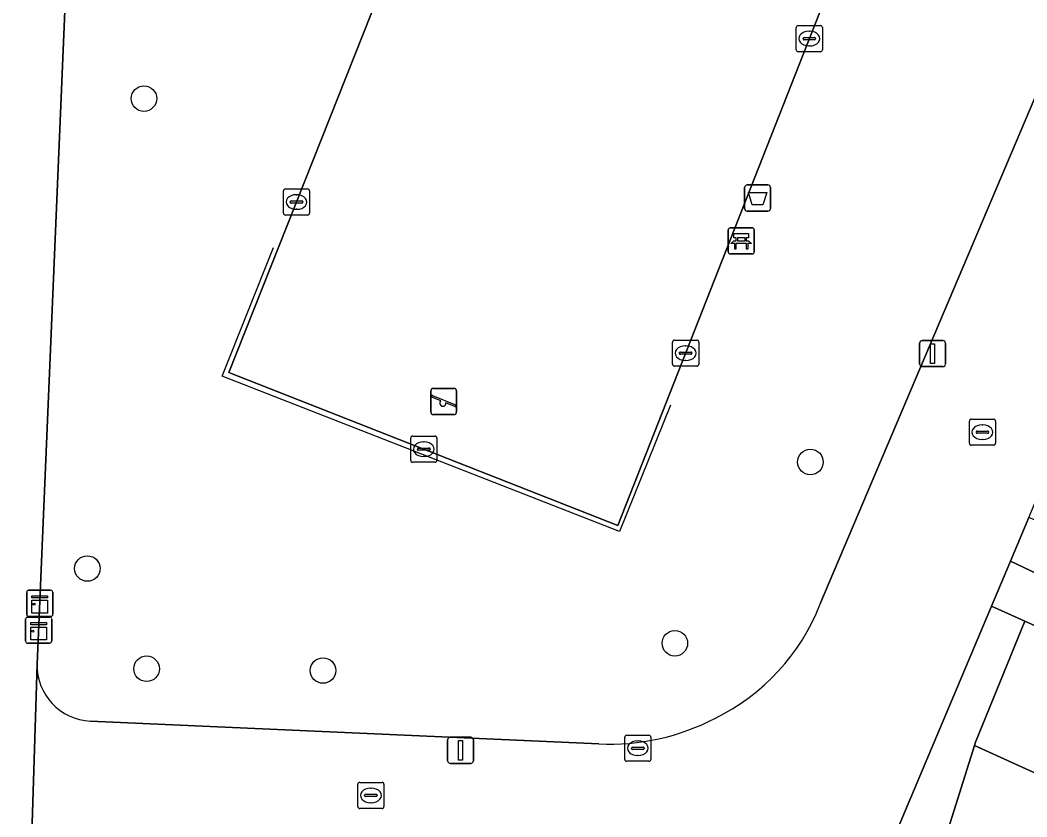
# Model space of a CAD drawing. Extents: x 161354 to 162026, y 386504 to 387460.
# Drawn here: x 161642.93 to 161681.48, y 387120.52 to 387151.02 of the extents above; entities that cross this region are included whole.
import ezdxf

# ---------------------------------------------------------------- set-up
doc = ezdxf.new("R2010")
doc.units = 0
for name, color, linetype in [('IMGEO_Afvalbak', 7, 'Continuous'), ('IMGEO_Bank', 7, 'Continuous'), ('IMGEO_Boom', 7, 'Continuous'), ('IMGEO_Brandkraan', 7, 'Continuous'), ('IMGEO_Erf', 7, 'Continuous'), ('IMGEO_Groenvoorziening', 7, 'Continuous'), ('IMGEO_Hek', 7, 'Continuous'), ('IMGEO_Kast', 7, 'Continuous'), ('IMGEO_Kolk', 7, 'Continuous'), ('IMGEO_Lichtmast', 7, 'Continuous'), ('IMGEO_Pand', 7, 'Continuous'), ('IMGEO_Rijbaan_lokaal_open', 7, 'Continuous'), ('IMGEO_Speelvoorziening', 7, 'Continuous'), ('IMGEO_Terreindeel_gesloten', 7, 'Continuous'), ('IMGEO_Voetpad_open', 7, 'Continuous')]:
    doc.layers.add(name, color=color, linetype=linetype)

msp = doc.modelspace()

# ---------------------------------------------------------------- linework, layer by layer
at = {"layer": 'IMGEO_Afvalbak'}
for p, q in [((161670.673, 387143.812), (161670.673, 387144.612)), ((161670.673, 387144.612), (161670.673, 387143.812)), ((161670.773, 387144.712), (161671.563, 387144.712)), ((161671.563, 387144.712), (161670.773, 387144.712)), ((161671.663, 387144.612), (161671.663, 387143.812)), ((161671.663, 387143.812), (161671.663, 387144.612)), ((161671.563, 387143.712), (161670.773, 387143.712)), ((161670.773, 387143.712), (161671.563, 387143.712))]:
    msp.add_line(p, q, dxfattribs=at)
msp.add_lwpolyline([(161670.816, 387144.426), (161671.52, 387144.426), (161671.371, 387143.956), (161670.965, 387143.956), (161670.816, 387144.426)], dxfattribs=at)
for centre, start, end in [((161670.773, 387144.612), 90, 180), ((161670.773, 387144.612), 90, 180), ((161671.563, 387144.612), 0, 90), ((161671.563, 387144.612), 360, 90), ((161670.773, 387143.812), 180, 270), ((161670.773, 387143.812), 180, 270), ((161671.563, 387143.812), 270, 0), ((161671.563, 387143.812), 270, 0)]:
    msp.add_arc(centre, 0.1, start, end, dxfattribs=at)
at = {"layer": 'IMGEO_Bank'}
for p, q in [((161670.042, 387142.147), (161670.042, 387142.988)), ((161670.042, 387142.988), (161670.042, 387142.147)), ((161670.117, 387143.072), (161670.958, 387143.072)), ((161670.958, 387143.072), (161670.117, 387143.072)), ((161671.042, 387142.997), (161671.042, 387142.156)), ((161671.042, 387142.156), (161671.042, 387142.997)), ((161670.351, 387142.578), (161670.351, 387142.684)), ((161670.395, 387142.684), (161670.395, 387142.578)), ((161670.683, 387142.69), (161670.401, 387142.69)), ((161670.401, 387142.572), (161670.683, 387142.572)), ((161670.689, 387142.578), (161670.689, 387142.684)), ((161670.733, 387142.684), (161670.733, 387142.578)), ((161670.739, 387142.47), (161670.346, 387142.47)), ((161670.967, 387142.072), (161670.126, 387142.072)), ((161670.126, 387142.072), (161670.967, 387142.072))]:
    msp.add_line(p, q, dxfattribs=at)
for points in [[(161670.289, 387142.47), (161670.147, 387142.47), (161670.259, 387142.572), (161670.345, 387142.572)], [(161670.345, 387142.69), (161670.259, 387142.69), (161670.259, 387142.851), (161670.822, 387142.851), (161670.822, 387142.69), (161670.739, 387142.69)], [(161670.739, 387142.572), (161670.822, 387142.572), (161670.934, 387142.47), (161670.795, 387142.47)], [(161670.339, 387142.463), (161670.339, 387142.256), (161670.296, 387142.256), (161670.296, 387142.463)], [(161670.789, 387142.463), (161670.789, 387142.256), (161670.745, 387142.256), (161670.745, 387142.463)]]:
    msp.add_lwpolyline(points, dxfattribs=at)
for centre, radius, start, end in [((161670.12, 387142.994), 0.0779, 92.4484, 184.2845), ((161670.12, 387142.994), 0.0779, 92.4484, 184.2845), ((161670.964, 387142.994), 0.0779, 2.4484, 94.2845), ((161670.964, 387142.994), 0.0779, 2.4484, 94.2845), ((161670.344, 387142.683), 0.00671, 2.8957, 87.1043), ((161670.344, 387142.579), 0.00671, 272.8957, 357.1043), ((161670.401, 387142.683), 0.00671, 92.8957, 177.1043), ((161670.401, 387142.579), 0.00671, 182.8957, 267.1043), ((161670.683, 387142.683), 0.00671, 2.8957, 87.1043), ((161670.683, 387142.579), 0.00671, 272.8957, 357.1043), ((161670.74, 387142.683), 0.00671, 92.8957, 177.1043), ((161670.74, 387142.579), 0.00671, 182.8957, 267.1043), ((161670.12, 387142.15), 0.0779, 182.4484, 274.2845), ((161670.12, 387142.15), 0.0779, 182.4484, 274.2845), ((161670.289, 387142.463), 0.00671, 2.8957, 87.1043), ((161670.346, 387142.463), 0.00671, 92.8957, 177.1043), ((161670.738, 387142.463), 0.00671, 2.8957, 87.1043), ((161670.795, 387142.463), 0.00671, 92.8957, 177.1043), ((161670.964, 387142.15), 0.0779, 272.4484, 4.2845), ((161670.964, 387142.15), 0.0779, 272.4484, 4.2845)]:
    msp.add_arc(centre, radius, start, end, dxfattribs=at)
at = {"layer": 'IMGEO_Boom'}
for centre in [(161647.673, 387148.019), (161673.191, 387134.104), (161645.506, 387130.025), (161668.001, 387127.163), (161647.773, 387126.188), (161654.529, 387126.119)]:
    msp.add_circle(centre, 0.489, dxfattribs=at)
at = {"layer": 'IMGEO_Brandkraan'}
for p, q in [((161666.157, 387123.644), (161667.009, 387123.644)), ((161666.082, 387122.718), (161666.082, 387123.57)), ((161666.57, 387123.424), (161666.595, 387123.424)), ((161667.083, 387123.57), (161667.083, 387122.718)), ((161666.341, 387123.138), (161666.341, 387123.15)), ((161666.779, 387123.101), (161666.381, 387123.101)), ((161666.384, 387123.187), (161666.782, 387123.187)), ((161666.825, 387123.15), (161666.825, 387123.138)), ((161667.009, 387122.644), (161666.157, 387122.644)), ((161666.593, 387122.864), (161666.568, 387122.864))]:
    msp.add_line(p, q, dxfattribs=at)
for points in [[(161666.157, 387123.644), (161667.009, 387123.644)], [(161666.082, 387122.718), (161666.082, 387123.57)], [(161667.083, 387123.57), (161667.083, 387122.718)], [(161667.009, 387122.644), (161666.157, 387122.644)]]:
    msp.add_lwpolyline(points, dxfattribs=at)
for centre, radius, start, end in [((161666.159, 387123.568), 0.0765, 91.552, 178.448), ((161666.159, 387123.568), 0.0765, 91.552, 178.448), ((161667.007, 387123.568), 0.0765, 1.552, 88.448), ((161667.007, 387123.568), 0.0765, 1.552, 88.448), ((161666.381, 387123.147), 0.0403, 85.8775, 175.7526), ((161666.378, 387123.137), 0.0366, 178.938, 274.7102), ((161666.782, 387123.144), 0.043, 264.8664, 352.4533), ((161666.786, 387123.149), 0.0386, 1.7309, 96.639), ((161666.159, 387122.72), 0.0765, 181.552, 268.448), ((161666.159, 387122.72), 0.0765, 181.552, 268.448), ((161667.007, 387122.72), 0.0765, 271.552, 358.448), ((161667.007, 387122.72), 0.0765, 271.552, 358.448)]:
    msp.add_arc(centre, radius, start, end, dxfattribs=at)
for centre, major_axis, ratio, start_param, end_param in [((161666.569, 387123.144), (-0.387, 0.002), 0.722429, 4.712389, 7.853982), ((161666.594, 387123.144), (-0.39, 0.002), 0.717154, 1.570796, 4.712389)]:
    msp.add_ellipse(centre, major_axis=major_axis, ratio=ratio, start_param=start_param, end_param=end_param, dxfattribs=at)
at = {"layer": 'IMGEO_Erf'}
msp.add_lwpolyline([(161682.113, 387129.711), (161680.849, 387130.31), (161680.12, 387128.58), (161681.402, 387128.015), (161688.439, 387124.847)], dxfattribs=at)
at = {"layer": 'IMGEO_Groenvoorziening'}
for points in [[(161691.486, 387170.924), (161691.948, 387172.013), (161686.953, 387174.434), (161671.453, 387181.946), (161656.838, 387189.029), (161649.878, 387192.304), (161647.908, 387162.82), (161645.129, 387162.959), (161644.703, 387152.9), (161643.579, 387126.358)], [(161673.556, 387128.642), (161691.486, 387170.924)], [(161645.62, 387124.185), (161665.09, 387123.307)]]:
    msp.add_lwpolyline(points, dxfattribs=at)
msp.add_lwpolyline([(161675.696, 387156.788), (161665.817, 387131.67), (161650.924, 387137.534), (161660.866, 387162.6)], close=True, dxfattribs=at)
for centre, radius, start, end in [((161665.972, 387131.616), 8.147, 296.0785, 338.5872), ((161645.716, 387126.32), 2.137, 178.9852, 267.4265), ((161665.484, 387132.068), 8.77, 267.4227, 297.6403)]:
    msp.add_arc(centre, radius, start, end, dxfattribs=at)
at = {"layer": 'IMGEO_Hek'}
msp.add_lwpolyline([(161667.834, 387136.278), (161665.875, 387131.438), (161650.669, 387137.393), (161652.635, 387142.314)], dxfattribs=at)
at = {"layer": 'IMGEO_Kast'}
for p, q in [((161643.183, 387128.268), (161643.183, 387129.109)), ((161643.183, 387129.109), (161643.183, 387128.268)), ((161643.258, 387129.193), (161644.099, 387129.193)), ((161644.099, 387129.193), (161643.258, 387129.193)), ((161644.183, 387129.118), (161644.183, 387128.277)), ((161644.183, 387128.277), (161644.183, 387129.118)), ((161643.142, 387127.243), (161643.142, 387128.084)), ((161643.142, 387128.084), (161643.142, 387127.243)), ((161643.217, 387128.168), (161644.058, 387128.168)), ((161644.058, 387128.168), (161643.217, 387128.168)), ((161644.108, 387128.193), (161643.267, 387128.193)), ((161643.267, 387128.193), (161644.108, 387128.193)), ((161644.142, 387128.093), (161644.142, 387127.252)), ((161644.142, 387127.252), (161644.142, 387128.093)), ((161644.067, 387127.168), (161643.226, 387127.168)), ((161643.226, 387127.168), (161644.067, 387127.168))]:
    msp.add_line(p, q, dxfattribs=at)
for points in [[(161643.378, 387128.983), (161643.978, 387128.983), (161643.978, 387128.898), (161643.378, 387128.898), (161643.378, 387128.983)], [(161643.378, 387128.808), (161643.978, 387128.808), (161643.978, 387128.319), (161643.378, 387128.319), (161643.378, 387128.808)], [(161643.337, 387127.958), (161643.937, 387127.958), (161643.937, 387127.873), (161643.337, 387127.873), (161643.337, 387127.958)], [(161643.337, 387127.783), (161643.937, 387127.783), (161643.937, 387127.294), (161643.337, 387127.294), (161643.337, 387127.783)]]:
    msp.add_lwpolyline(points, dxfattribs=at)
for centre in [(161643.462, 387128.657), (161643.421, 387127.632)]:
    msp.add_circle(centre, 0.0377, dxfattribs=at)
for centre, start, end in [((161643.261, 387129.115), 92.4484, 184.2845), ((161643.261, 387129.115), 92.4484, 184.2845), ((161644.105, 387129.115), 2.4484, 94.2845), ((161644.105, 387129.115), 2.4484, 94.2845), ((161643.261, 387128.271), 182.4484, 274.2845), ((161643.261, 387128.271), 182.4484, 274.2845), ((161644.105, 387128.271), 272.4484, 4.2845), ((161644.105, 387128.271), 272.4484, 4.2845), ((161643.22, 387128.09), 92.4484, 184.2845), ((161643.22, 387128.09), 92.4484, 184.2845), ((161644.064, 387128.09), 2.4484, 94.2845), ((161644.064, 387128.09), 2.4484, 94.2845), ((161643.22, 387127.246), 182.4484, 274.2845), ((161643.22, 387127.246), 182.4484, 274.2845), ((161644.064, 387127.246), 272.4484, 4.2845), ((161644.064, 387127.246), 272.4484, 4.2845)]:
    msp.add_arc(centre, 0.0779, start, end, dxfattribs=at)
at = {"layer": 'IMGEO_Kolk'}
for p, q in [((161672.649, 387149.891), (161672.649, 387150.743)), ((161672.724, 387150.817), (161673.576, 387150.817)), ((161673.65, 387150.743), (161673.65, 387149.891)), ((161672.908, 387150.311), (161672.908, 387150.323)), ((161673.346, 387150.274), (161672.948, 387150.274)), ((161672.951, 387150.36), (161673.349, 387150.36)), ((161673.137, 387150.597), (161673.162, 387150.597)), ((161673.392, 387150.323), (161673.392, 387150.311)), ((161673.16, 387150.037), (161673.135, 387150.037)), ((161673.576, 387149.817), (161672.724, 387149.817)), ((161653.012, 387143.634), (161653.012, 387144.486)), ((161653.087, 387144.56), (161653.939, 387144.56)), ((161654.013, 387144.486), (161654.013, 387143.634)), ((161653.314, 387144.103), (161653.712, 387144.103)), ((161653.5, 387144.34), (161653.525, 387144.34)), ((161653.271, 387144.054), (161653.271, 387144.066)), ((161653.709, 387144.017), (161653.311, 387144.017)), ((161653.523, 387143.78), (161653.498, 387143.78)), ((161653.755, 387144.066), (161653.755, 387144.054)), ((161653.939, 387143.56), (161653.087, 387143.56)), ((161667.913, 387137.847), (161667.913, 387138.699)), ((161667.988, 387138.773), (161668.84, 387138.773)), ((161668.914, 387138.699), (161668.914, 387137.847)), ((161668.215, 387138.316), (161668.613, 387138.316)), ((161668.401, 387138.553), (161668.426, 387138.553)), ((161668.172, 387138.267), (161668.172, 387138.279)), ((161668.61, 387138.23), (161668.212, 387138.23)), ((161668.424, 387137.993), (161668.399, 387137.993)), ((161668.656, 387138.279), (161668.656, 387138.267)), ((161668.84, 387137.773), (161667.988, 387137.773)), ((161679.277, 387134.821), (161679.277, 387135.673)), ((161679.352, 387135.747), (161680.204, 387135.747)), ((161680.278, 387135.673), (161680.278, 387134.821)), ((161679.536, 387135.241), (161679.536, 387135.253)), ((161679.974, 387135.204), (161679.576, 387135.204)), ((161679.579, 387135.29), (161679.977, 387135.29)), ((161679.765, 387135.527), (161679.79, 387135.527)), ((161680.02, 387135.253), (161680.02, 387135.241)), ((161657.887, 387134.169), (161657.887, 387135.021)), ((161657.962, 387135.095), (161658.814, 387135.095)), ((161658.375, 387134.875), (161658.4, 387134.875)), ((161658.888, 387135.021), (161658.888, 387134.169)), ((161679.788, 387134.967), (161679.763, 387134.967)), ((161658.146, 387134.589), (161658.146, 387134.601)), ((161658.584, 387134.552), (161658.186, 387134.552)), ((161658.189, 387134.638), (161658.587, 387134.638)), ((161658.63, 387134.601), (161658.63, 387134.589)), ((161680.204, 387134.747), (161679.352, 387134.747)), ((161658.814, 387134.095), (161657.962, 387134.095)), ((161658.398, 387134.315), (161658.373, 387134.315)), ((161655.861, 387120.911), (161655.861, 387121.763)), ((161655.936, 387121.837), (161656.788, 387121.837)), ((161656.862, 387121.763), (161656.862, 387120.911)), ((161656.12, 387121.331), (161656.12, 387121.343)), ((161656.163, 387121.38), (161656.561, 387121.38)), ((161656.349, 387121.617), (161656.374, 387121.617)), ((161656.604, 387121.343), (161656.604, 387121.331)), ((161656.558, 387121.294), (161656.16, 387121.294)), ((161656.372, 387121.057), (161656.347, 387121.057)), ((161656.788, 387120.837), (161655.936, 387120.837))]:
    msp.add_line(p, q, dxfattribs=at)
for points in [[(161672.649, 387149.891), (161672.649, 387150.743)], [(161672.724, 387150.817), (161673.576, 387150.817)], [(161673.65, 387150.743), (161673.65, 387149.891)], [(161673.576, 387149.817), (161672.724, 387149.817)], [(161653.012, 387143.634), (161653.012, 387144.486)], [(161653.087, 387144.56), (161653.939, 387144.56)], [(161654.013, 387144.486), (161654.013, 387143.634)], [(161653.939, 387143.56), (161653.087, 387143.56)], [(161667.913, 387137.847), (161667.913, 387138.699)], [(161667.988, 387138.773), (161668.84, 387138.773)], [(161668.914, 387138.699), (161668.914, 387137.847)], [(161668.84, 387137.773), (161667.988, 387137.773)], [(161679.277, 387134.821), (161679.277, 387135.673)], [(161679.352, 387135.747), (161680.204, 387135.747)], [(161680.278, 387135.673), (161680.278, 387134.821)], [(161657.887, 387134.169), (161657.887, 387135.021)], [(161657.962, 387135.095), (161658.814, 387135.095)], [(161658.888, 387135.021), (161658.888, 387134.169)], [(161680.204, 387134.747), (161679.352, 387134.747)], [(161658.814, 387134.095), (161657.962, 387134.095)], [(161655.861, 387120.911), (161655.861, 387121.763)], [(161655.936, 387121.837), (161656.788, 387121.837)], [(161656.862, 387121.763), (161656.862, 387120.911)], [(161656.788, 387120.837), (161655.936, 387120.837)]]:
    msp.add_lwpolyline(points, dxfattribs=at)
for centre, radius, start, end in [((161672.726, 387150.741), 0.0765, 91.552, 178.448), ((161672.726, 387150.741), 0.0765, 91.552, 178.448), ((161673.574, 387150.741), 0.0765, 1.552, 88.448), ((161673.574, 387150.741), 0.0765, 1.552, 88.448), ((161672.948, 387150.32), 0.0403, 85.8775, 175.7526), ((161672.945, 387150.31), 0.0366, 178.938, 274.7102), ((161673.349, 387150.317), 0.043, 264.8664, 352.4533), ((161673.353, 387150.322), 0.0386, 1.7309, 96.639), ((161672.726, 387149.893), 0.0765, 181.552, 268.448), ((161672.726, 387149.893), 0.0765, 181.552, 268.448), ((161673.574, 387149.893), 0.0765, 271.552, 358.448), ((161673.574, 387149.893), 0.0765, 271.552, 358.448), ((161653.089, 387144.484), 0.0765, 91.552, 178.448), ((161653.089, 387144.484), 0.0765, 91.552, 178.448), ((161653.937, 387144.484), 0.0765, 1.552, 88.448), ((161653.937, 387144.484), 0.0765, 1.552, 88.448), ((161653.311, 387144.063), 0.0403, 85.8775, 175.7526), ((161653.716, 387144.065), 0.0386, 1.7309, 96.639), ((161653.308, 387144.053), 0.0366, 178.938, 274.7102), ((161653.712, 387144.06), 0.043, 264.8664, 352.4533), ((161653.089, 387143.636), 0.0765, 181.552, 268.448), ((161653.089, 387143.636), 0.0765, 181.552, 268.448), ((161653.937, 387143.636), 0.0765, 271.552, 358.448), ((161653.937, 387143.636), 0.0765, 271.552, 358.448), ((161667.99, 387138.697), 0.0765, 91.552, 178.448), ((161667.99, 387138.697), 0.0765, 91.552, 178.448), ((161668.838, 387138.697), 0.0765, 1.552, 88.448), ((161668.838, 387138.697), 0.0765, 1.552, 88.448), ((161668.212, 387138.276), 0.0403, 85.8775, 175.7526), ((161668.617, 387138.278), 0.0386, 1.7309, 96.639), ((161668.209, 387138.266), 0.0366, 178.938, 274.7102), ((161668.613, 387138.273), 0.043, 264.8664, 352.4533), ((161667.99, 387137.849), 0.0765, 181.552, 268.448), ((161667.99, 387137.849), 0.0765, 181.552, 268.448), ((161668.838, 387137.849), 0.0765, 271.552, 358.448), ((161668.838, 387137.849), 0.0765, 271.552, 358.448), ((161679.354, 387135.671), 0.0765, 91.552, 178.448), ((161679.354, 387135.671), 0.0765, 91.552, 178.448), ((161680.202, 387135.671), 0.0765, 1.552, 88.448), ((161680.202, 387135.671), 0.0765, 1.552, 88.448), ((161679.576, 387135.25), 0.0403, 85.8775, 175.7526), ((161679.573, 387135.24), 0.0366, 178.938, 274.7102), ((161679.977, 387135.247), 0.043, 264.8664, 352.4533), ((161679.981, 387135.252), 0.0386, 1.7309, 96.639), ((161657.964, 387135.019), 0.0765, 91.552, 178.448), ((161657.964, 387135.019), 0.0765, 91.552, 178.448), ((161658.812, 387135.019), 0.0765, 1.552, 88.448), ((161658.812, 387135.019), 0.0765, 1.552, 88.448), ((161679.354, 387134.823), 0.0765, 181.552, 268.448), ((161679.354, 387134.823), 0.0765, 181.552, 268.448), ((161680.202, 387134.823), 0.0765, 271.552, 358.448), ((161680.202, 387134.823), 0.0765, 271.552, 358.448), ((161658.186, 387134.598), 0.0403, 85.8775, 175.7526), ((161658.183, 387134.588), 0.0366, 178.938, 274.7102), ((161658.587, 387134.595), 0.043, 264.8664, 352.4533), ((161658.591, 387134.6), 0.0386, 1.7309, 96.639), ((161657.964, 387134.171), 0.0765, 181.552, 268.448), ((161657.964, 387134.171), 0.0765, 181.552, 268.448), ((161658.812, 387134.171), 0.0765, 271.552, 358.448), ((161658.812, 387134.171), 0.0765, 271.552, 358.448), ((161655.938, 387121.761), 0.0765, 91.552, 178.448), ((161655.938, 387121.761), 0.0765, 91.552, 178.448), ((161656.786, 387121.761), 0.0765, 1.552, 88.448), ((161656.786, 387121.761), 0.0765, 1.552, 88.448), ((161656.16, 387121.34), 0.0403, 85.8775, 175.7526), ((161656.157, 387121.33), 0.0366, 178.938, 274.7102), ((161656.561, 387121.337), 0.043, 264.8664, 352.4533), ((161656.565, 387121.342), 0.0386, 1.7309, 96.639), ((161655.938, 387120.913), 0.0765, 181.552, 268.448), ((161655.938, 387120.913), 0.0765, 181.552, 268.448), ((161656.786, 387120.913), 0.0765, 271.552, 358.448), ((161656.786, 387120.913), 0.0765, 271.552, 358.448)]:
    msp.add_arc(centre, radius, start, end, dxfattribs=at)
for centre, major_axis, ratio, start_param, end_param in [((161673.136, 387150.317), (-0.387, 0.002), 0.722429, 4.712389, 7.853982), ((161673.161, 387150.317), (-0.39, 0.002), 0.717154, 1.570796, 4.712389), ((161653.499, 387144.06), (-0.387, 0.002), 0.722429, 4.712389, 7.853982), ((161653.524, 387144.06), (-0.39, 0.002), 0.717154, 1.570796, 4.712389), ((161668.4, 387138.273), (-0.387, 0.002), 0.722429, 4.712389, 7.853982), ((161668.425, 387138.273), (-0.39, 0.002), 0.717154, 1.570796, 4.712389), ((161679.764, 387135.247), (-0.387, 0.002), 0.722429, 4.712389, 7.853982), ((161679.789, 387135.247), (-0.39, 0.002), 0.717154, 1.570796, 4.712389), ((161658.374, 387134.595), (-0.387, 0.002), 0.722429, 4.712389, 7.853982), ((161658.399, 387134.595), (-0.39, 0.002), 0.717154, 1.570796, 4.712389), ((161656.348, 387121.337), (-0.387, 0.002), 0.722429, 4.712389, 7.853982), ((161656.373, 387121.337), (-0.39, 0.002), 0.717154, 1.570796, 4.712389)]:
    msp.add_ellipse(centre, major_axis=major_axis, ratio=ratio, start_param=start_param, end_param=end_param, dxfattribs=at)
at = {"layer": 'IMGEO_Lichtmast'}
for p, q in [((161677.472, 387138.758), (161678.262, 387138.758)), ((161678.262, 387138.758), (161677.472, 387138.758)), ((161677.372, 387137.858), (161677.372, 387138.658)), ((161677.372, 387138.658), (161677.372, 387137.858)), ((161678.362, 387138.658), (161678.362, 387137.858)), ((161678.362, 387137.858), (161678.362, 387138.658)), ((161678.262, 387137.758), (161677.472, 387137.758)), ((161677.472, 387137.758), (161678.262, 387137.758)), ((161659.298, 387122.665), (161659.298, 387123.465)), ((161659.298, 387123.465), (161659.298, 387122.665)), ((161659.398, 387123.565), (161660.188, 387123.565)), ((161660.188, 387123.565), (161659.398, 387123.565)), ((161660.288, 387123.465), (161660.288, 387122.665)), ((161660.288, 387122.665), (161660.288, 387123.465)), ((161660.188, 387122.565), (161659.398, 387122.565)), ((161659.398, 387122.565), (161660.188, 387122.565))]:
    msp.add_line(p, q, dxfattribs=at)
for points in [[(161677.792, 387138.633), (161677.942, 387138.633), (161677.942, 387137.883), (161677.792, 387137.883), (161677.792, 387138.633)], [(161659.718, 387123.44), (161659.868, 387123.44), (161659.868, 387122.69), (161659.718, 387122.69), (161659.718, 387123.44)]]:
    msp.add_lwpolyline(points, dxfattribs=at)
for centre, start, end in [((161677.472, 387138.658), 90, 180), ((161677.472, 387138.658), 90, 180), ((161678.262, 387138.658), 0, 90), ((161678.262, 387138.658), 360, 90), ((161677.472, 387137.858), 180, 270), ((161677.472, 387137.858), 180, 270), ((161678.262, 387137.858), 270, 0), ((161678.262, 387137.858), 270, 0), ((161659.398, 387123.465), 90, 180), ((161659.398, 387123.465), 90, 180), ((161660.188, 387123.465), 0, 90), ((161660.188, 387123.465), 360, 90), ((161659.398, 387122.665), 180, 270), ((161659.398, 387122.665), 180, 270), ((161660.188, 387122.665), 270, 0), ((161660.188, 387122.665), 270, 0)]:
    msp.add_arc(centre, 0.1, start, end, dxfattribs=at)
at = {"layer": 'IMGEO_Pand'}
for points in [[(161681.402, 387128.015), (161679.51, 387123.375), (161679.471, 387123.25), (161686.329, 387120.133), (161688.439, 387124.847)], [(161684.578, 387115.59), (161686.468, 387120.07), (161686.329, 387120.133), (161679.471, 387123.25), (161677.967, 387118.457), (161678.12, 387118.409)]]:
    msp.add_lwpolyline(points, close=True, dxfattribs=at)
at = {"layer": 'IMGEO_Rijbaan_lokaal_open'}
for points in [[(161696.899, 387168.373), (161695.345, 387169.106), (161694.259, 387169.617), (161691.486, 387170.924), (161673.556, 387128.642)], [(161643.579, 387126.358), (161643.367, 387119.453), (161667.127, 387118.661), (161667.914, 387118.635), (161674.085, 387114.267), (161680.12, 387128.58), (161680.849, 387130.31), (161681.556, 387131.986), (161696.899, 387168.373)], [(161665.09, 387123.307), (161645.62, 387124.185)]]:
    msp.add_lwpolyline(points, dxfattribs=at)
for centre, radius, start, end in [((161665.972, 387131.616), 8.147, 296.0785, 338.5872), ((161645.716, 387126.32), 2.137, 178.9852, 267.4265), ((161665.484, 387132.068), 8.77, 267.4227, 297.6403)]:
    msp.add_arc(centre, radius, start, end, dxfattribs=at)
at = {"layer": 'IMGEO_Speelvoorziening'}
for p, q in [((161658.654, 387136.022), (161658.654, 387136.822)), ((161658.654, 387136.822), (161658.654, 387136.022)), ((161658.754, 387136.922), (161659.544, 387136.922)), ((161659.544, 387136.922), (161658.754, 387136.922)), ((161659.644, 387136.822), (161659.644, 387136.022)), ((161659.644, 387136.022), (161659.644, 387136.822)), ((161659.037, 387136.45), (161658.698, 387136.587)), ((161658.723, 387136.647), (161659.599, 387136.294)), ((161659.575, 387136.234), (161659.235, 387136.371)), ((161659.544, 387135.922), (161658.754, 387135.922)), ((161658.754, 387135.922), (161659.544, 387135.922))]:
    msp.add_line(p, q, dxfattribs=at)
for centre, radius, start, end in [((161658.754, 387136.822), 0.1, 90, 180), ((161658.754, 387136.822), 0.1, 90, 180), ((161659.544, 387136.822), 0.1, 0, 90), ((161659.544, 387136.822), 0.1, 360, 90), ((161658.711, 387136.617), 0.0327, 68.078, 248.078), ((161659.116, 387136.36), 0.12, 130.9928, 5.1632), ((161658.754, 387136.022), 0.1, 180, 270), ((161658.754, 387136.022), 0.1, 180, 270), ((161659.544, 387136.022), 0.1, 270, 0), ((161659.544, 387136.022), 0.1, 270, 0), ((161659.587, 387136.264), 0.0327, 248.078, 68.078)]:
    msp.add_arc(centre, radius, start, end, dxfattribs=at)
at = {"layer": 'IMGEO_Terreindeel_gesloten'}
msp.add_lwpolyline([(161675.696, 387156.788), (161660.866, 387162.6), (161650.924, 387137.534), (161665.817, 387131.67)], close=True, dxfattribs=at)
at = {"layer": 'IMGEO_Voetpad_open'}
for points in [[(161640.632, 387052.106), (161643.367, 387119.453), (161643.579, 387126.358), (161644.703, 387152.9)], [(161677.967, 387118.457), (161679.471, 387123.25), (161679.51, 387123.375), (161681.402, 387128.015), (161680.12, 387128.58), (161674.085, 387114.267)]]:
    msp.add_lwpolyline(points, dxfattribs=at)
msp.add_lwpolyline([(161682.807, 387131.451), (161681.556, 387131.986), (161680.849, 387130.31), (161682.113, 387129.711), (161682.215, 387129.967), (161716.712, 387113.822), (161717.219, 387114.936), (161713.64, 387116.635), (161709.132, 387118.797), (161706.374, 387120.12), (161701.405, 387122.504), (161693.425, 387126.319), (161689.9, 387128.086), (161689.59, 387128.208)], close=True, dxfattribs=at)

doc.saveas('drawing.dxf')
